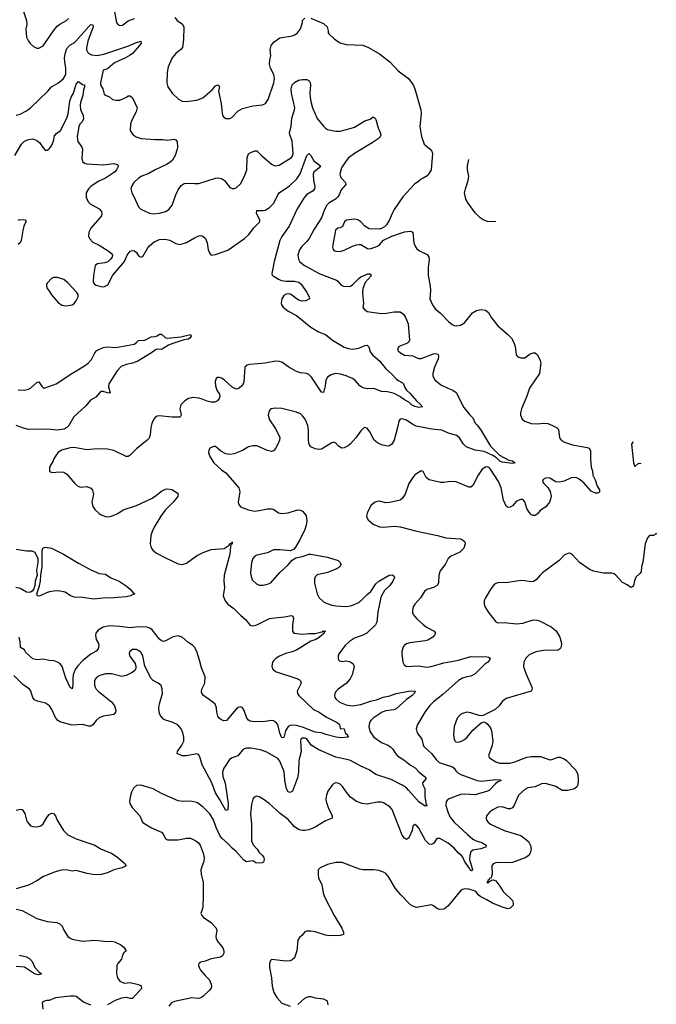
# Model space of a CAD drawing. Header units: inches. Extents: x 1173000 to 1307049, y 522583 to 678455.
# Tile 389 of 617: x 1291205 to 1297336, y 566116 to 575597. Entities that reach past the tile are written whole.
import ezdxf

# ---------------------------------------------------------------- set-up
doc = ezdxf.new("R2010")
doc.units = ezdxf.units.IN
doc.header["$MEASUREMENT"] = 0
doc.layers.add('B2596', color=7, linetype='Continuous')
doc.layers.add('B2597', color=7, linetype='Continuous')

msp = doc.modelspace()

# ---------------------------------------------------------------- linework, layer by layer
at = {"layer": 'B2596', "color": 5}
for points, elevation in [([(1294677.2, 570000), (1294655.1, 569895.1), (1294643.7, 569796.3), (1294632.7, 569770), (1294547.2, 569690), (1294510, 569670.7), (1294430, 569641.1), (1294382.4, 569610), (1294339.5, 569570), (1294279.1, 569490), (1294270.7, 569470), (1294270.7, 569450.7), (1294274.8, 569434.8), (1294284.5, 569424.5), (1294310, 569416), (1294350, 569424), (1294390, 569414), (1294416.1, 569396.1), (1294425.5, 569370), (1294407.2, 569290), (1294387.2, 569250), (1294350, 569204.7), (1294273, 569150), (1294252.7, 569130), (1294240.4, 569110), (1294237.1, 569090), (1294241.6, 569070), (1294250, 569057.3), (1294285.1, 569025.1), (1294350, 568999), (1294410, 568989.4), (1294490, 569003.5), (1294584.9, 569035.1), (1294650, 569051.1), (1294706.2, 569073.8), (1294770, 569086.2), (1294830, 569108), (1294970, 569134.3), (1295014, 569130), (1295004.2, 569110), (1294983.6, 569090), (1294930.2, 569050), (1294830, 568961), (1294808.3, 568951.7), (1294730, 568942.8), (1294695.5, 568930), (1294610, 568872.7), (1294586.7, 568850), (1294573.8, 568830), (1294567.7, 568787.7), (1294580.2, 568740.2), (1294616.1, 568690), (1294690, 568636.5), (1294750, 568611.3), (1294775.5, 568595.5), (1294795.4, 568575.4), (1294826.9, 568526.9), (1294846, 568506), (1294905.3, 568470), (1294970, 568419.2), (1295013.7, 568393.7), (1295051.7, 568351.7), (1295104.9, 568310), (1295120.7, 568290), (1295084, 568250), (1295087.7, 568230), (1295107.7, 568190), (1295106, 568114), (1295120.7, 568040.7), (1295130, 568028), (1295110, 568025.6), (1295050, 568066.4), (1294950, 568179.8), (1294930, 568199.3), (1294887.6, 568227.6), (1294781.2, 568281.2), (1294635.6, 568330), (1294570, 568374), (1294489.9, 568409.9), (1294390, 568463.5), (1294370, 568471.4), (1294250, 568496.9), (1294086.5, 568566.5), (1294010.8, 568610.8), (1293970, 568671.1), (1293950, 568678.7), (1293930, 568679.6), (1293914, 568670), (1293910.6, 568650), (1293915.8, 568550), (1293894.8, 568465.2), (1293889.2, 568350), (1293881.8, 568298.2), (1293832.3, 568167.7), (1293810, 568156.3), (1293790, 568161.7), (1293775.9, 568190), (1293756.9, 568270), (1293755.6, 568330), (1293750, 568363.7), (1293710, 568458.7), (1293690, 568484), (1293584.5, 568544.5), (1293525.5, 568565.5), (1293430, 568584), (1293390, 568584.2), (1293370, 568577.6), (1293350, 568562.9), (1293305.5, 568510), (1293250.2, 568489.8), (1293225.5, 568474.5), (1293171.6, 568390), (1293157.8, 568350), (1293161.3, 568310), (1293184.2, 568244.2), (1293213.9, 568050), (1293210.7, 567989.3), (1293190, 567984), (1293130, 568093), (1293090, 568153), (1293056.4, 568250), (1292962.4, 568422.4), (1292943.1, 568490), (1292930, 568518.9), (1292910, 568528.2), (1292810, 568509.6), (1292770, 568507.8), (1292721.2, 568530), (1292723.7, 568550), (1292767.3, 568610), (1292785.6, 568650), (1292786, 568690), (1292776.9, 568730), (1292758.7, 568770), (1292726.5, 568806.5), (1292673.9, 568833.9), (1292610, 568852.8), (1292590, 568863), (1292558.9, 568898.9), (1292547.6, 568930), (1292545.6, 568970), (1292550.9, 569010), (1292579.6, 569110), (1292578.4, 569150), (1292567, 569187), (1292539, 569210), (1292490, 569234), (1292470, 569252.7), (1292411.1, 569371.1), (1292390, 569473.2), (1292370, 569506.6), (1292350, 569522), (1292330, 569531.6), (1292290, 569531.8), (1292264, 569510), (1292259.1, 569490), (1292265.5, 569470), (1292317.2, 569397.2), (1292324.4, 569370), (1292322.4, 569350), (1292313, 569330), (1292289.1, 569310.9), (1292230, 569283.5), (1292190, 569273.5), (1292090, 569299.2), (1292030, 569299.7), (1291977.2, 569282.8), (1291952, 569268), (1291932.4, 569247.6), (1291926, 569230), (1291926.4, 569190), (1291930.4, 569170), (1291942.4, 569150), (1291961.6, 569130), (1292090.3, 569030), (1292119.1, 568990), (1292130, 568946), (1292127.7, 568930), (1292110, 568907), (1292010, 568889.7), (1291970, 568875.4), (1291940.3, 568850), (1291910, 568806.6), (1291890, 568795.6), (1291870, 568794.7), (1291810, 568811.5), (1291710, 568805.4), (1291590, 568835.1), (1291570, 568851.6), (1291550, 568878.4), (1291514.8, 568954.8), (1291490.8, 568990.8), (1291454.9, 569014.9), (1291375.2, 569035.2), (1291348.9, 569048.9), (1291333, 569070), (1291313, 569130), (1291299.5, 569150), (1291234.2, 569194.2), (1291150, 569283.7)], 940), ([(1293184.8, 570000), (1293210, 569968.8), (1293268.2, 569928.2), (1293330, 569864.4), (1293381.2, 569821.2), (1293420.7, 569770), (1293430, 569763.8), (1293450, 569759.3), (1293490, 569768.8), (1293609.4, 569830), (1293630, 569835.3), (1293754.3, 569845.7), (1293818.5, 569858.5), (1293834, 569854), (1293843, 569830), (1293833, 569770), (1293832.7, 569730), (1293833.4, 569710), (1293844, 569690), (1293930, 569680.3), (1293990, 569687.2), (1294050, 569685.8), (1294116.3, 569703.7), (1294130, 569711.5), (1294150.3, 569710.3), (1294138, 569702), (1294137.1, 569690), (1294090, 569648), (1294057.1, 569630), (1294010, 569614.4), (1293870, 569525.8), (1293830, 569510.8), (1293764.9, 569495.1), (1293705.7, 569470), (1293675.8, 569450), (1293650, 569425.1), (1293640.3, 569410), (1293631.8, 569370), (1293642.2, 569342.2), (1293670, 569320.3), (1293874.1, 569254.1), (1293900.4, 569240.4), (1293910.7, 569230), (1293914.9, 569210), (1293878, 569130), (1293879.3, 569110), (1293894, 569090), (1294035.8, 568955.8), (1294090, 568928), (1294160, 568880), (1294262.8, 568830), (1294286, 568810), (1294292.7, 568772.7), (1294331, 568770), (1294339.1, 568730), (1294360.7, 568710), (1294361.4, 568701.4), (1294370.8, 568690), (1294297.7, 568682.3), (1294252.5, 568687.5), (1294153.7, 568713.7), (1294110, 568731.2), (1294050, 568735.5), (1293930, 568784.4), (1293870, 568799.3), (1293830, 568803.2), (1293810, 568801), (1293789.4, 568790), (1293766.2, 568750), (1293750, 568684.5), (1293730, 568680.7), (1293710, 568726.6), (1293690.4, 568810.4), (1293670, 568836.4), (1293650, 568845.6), (1293630, 568847.6), (1293570, 568839.8), (1293470, 568837.4), (1293424.1, 568844.1), (1293410, 568851.2), (1293392.2, 568872.2), (1293366, 568946), (1293351.4, 568971.4), (1293330, 568981.1), (1293310, 568974.7), (1293290, 568957.7), (1293195.8, 568850), (1293170, 568846.6), (1293150, 568854), (1293128.9, 568868.9), (1293112.4, 568890), (1293103.8, 568930), (1293101.8, 568970), (1293087.3, 569007.3), (1293066.6, 569026.6), (1292975.6, 569090), (1292958.7, 569110), (1292954.7, 569130), (1292959.7, 569150), (1292988.2, 569210), (1292989.7, 569270), (1292955.8, 569355.8), (1292937.5, 569430), (1292910, 569513.3), (1292890, 569555.9), (1292870, 569575.2), (1292823.7, 569603.7), (1292770, 569651.3), (1292730, 569663.9), (1292684.4, 569655.6), (1292610, 569615.4), (1292590, 569609.6), (1292570, 569615.1), (1292550, 569631.5), (1292481.1, 569721.1), (1292457.7, 569737.7), (1292430, 569746.5), (1292350, 569750.6), (1292270, 569742.5), (1292170, 569755), (1292070, 569760.4), (1292010, 569746.6), (1291961.3, 569718.7), (1291938.4, 569690), (1291933.4, 569670), (1291941.5, 569630), (1291962.3, 569590), (1291966, 569570), (1291960.7, 569539.3), (1291943, 569517), (1291890, 569486.6), (1291813.8, 569426.2), (1291764.4, 569375.6), (1291739.1, 569340.9), (1291718.7, 569290), (1291715.3, 569250), (1291718.3, 569190), (1291710, 569153.2), (1291690, 569166), (1291650, 569256.3), (1291617.9, 569357.9), (1291610, 569374.5), (1291590, 569397.6), (1291570, 569412.2), (1291537.3, 569422.7), (1291490, 569426), (1291430, 569438.7), (1291370, 569434.3), (1291330, 569444.4), (1291264, 569504), (1291250, 569529.3), (1291213.2, 569553.2), (1291208.3, 569610), (1291199.1, 569650)], 920), ([(1295038.2, 570000), (1295010.5, 569970), (1294995.2, 569944.8), (1294987.3, 569910), (1294987.3, 569890), (1294994.8, 569870), (1295027.7, 569830), (1295090, 569772.4), (1295130, 569744.4), (1295198, 569710), (1295211, 569690), (1295201, 569670), (1295184.7, 569650), (1295136.5, 569623.5), (1295110, 569616.3), (1294961.7, 569598.3), (1294930, 569587), (1294908.6, 569571.4), (1294895.5, 569550), (1294886.4, 569513.6), (1294886, 569490), (1294893.4, 569410), (1294906.2, 569386.2), (1294930.6, 569370.6), (1295045.8, 569374.2), (1295124.2, 569364.2), (1295168.8, 569368.8), (1295290, 569405), (1295430, 569431), (1295550, 569465.3), (1295630, 569460.9), (1295690, 569464.9), (1295719, 569459), (1295734.8, 569450), (1295728, 569430), (1295712.4, 569410), (1295686, 569390), (1295590, 569297.6), (1295550, 569275.1), (1295510, 569269.7), (1295470, 569256.8), (1295430, 569233.3), (1295280.1, 569099.9), (1295191.6, 569030), (1295151.8, 568990), (1295105.7, 568930), (1295034.9, 568810), (1295023.8, 568770), (1295033, 568730), (1295076.4, 568670), (1295086.3, 568626.3), (1295098.5, 568598.5), (1295170, 568531.8), (1295214.4, 568474.4), (1295246, 568446), (1295330, 568416), (1295367.3, 568407.3), (1295388, 568390), (1295404.1, 568364.1), (1295425.2, 568345.2), (1295454.9, 568330), (1295610, 568271), (1295650, 568265.2), (1295790, 568280.9), (1295830, 568277.3), (1295841, 568270), (1295810, 568258), (1295783.1, 568236.9), (1295730, 568179.7), (1295710, 568168), (1295590, 568131.9), (1295490, 568139.9), (1295450, 568135.4), (1295330.5, 568090), (1295311.3, 568068.7), (1295309.3, 568030), (1295330, 567958.4), (1295350, 567919.6), (1295390.2, 567870), (1295517.1, 567750), (1295570, 567706.9), (1295601.1, 567690), (1295654.4, 567674.4), (1295696.4, 567650), (1295694.4, 567630), (1295691.4, 567628.6), (1295645.9, 567614.1), (1295570, 567598.9), (1295550, 567586), (1295539.5, 567550), (1295538.1, 567510), (1295566.8, 567413.2), (1295557.5, 567402.5), (1295550, 567402.9), (1295541.7, 567421.7), (1295530, 567432.8), (1295490, 567496), (1295473.1, 567533.1), (1295459.4, 567550), (1295431.8, 567571.8), (1295390, 567620.7), (1295330, 567667.4), (1295250, 567712.4), (1295230, 567714), (1295216.7, 567703.3), (1295190, 567664.5), (1295170, 567653.6), (1295150, 567657.6), (1295113.7, 567693.7), (1295050, 567812.3), (1295030, 567835.1), (1295010, 567849), (1294991, 567830), (1294986, 567790), (1294955.4, 567724.6), (1294950, 567716), (1294930, 567703.7), (1294910, 567715.1), (1294890, 567746), (1294790.7, 567990.7), (1294770, 568016.2), (1294710, 568056.2), (1294690, 568063.6), (1294650, 568063), (1294550, 568043.5), (1294502, 568050), (1294450, 568068.2), (1294391.6, 568110), (1294357.6, 568150), (1294313.9, 568213.9), (1294290, 568237), (1294270, 568247), (1294250, 568249.5), (1294230, 568240.9), (1294213.5, 568226.5), (1294172.5, 568167.5), (1294159.1, 568130), (1294153.4, 568090), (1294156.3, 568070), (1294176.4, 568010), (1294215.5, 567930), (1294213.4, 567910), (1294150, 567884.5), (1294050, 567820.5), (1293990, 567796.9), (1293952, 567790), (1293930, 567789.7), (1293897.7, 567797.7), (1293850, 567825.6), (1293790, 567895.6), (1293713.4, 567953.4), (1293606, 568050), (1293550, 568092.3), (1293510, 568114), (1293490, 568119), (1293464.7, 568110), (1293451.3, 568090), (1293438.8, 568041.2), (1293428.5, 567950), (1293437.6, 567850), (1293436, 567690), (1293452.5, 567652.5), (1293490.4, 567610), (1293510, 567578.8), (1293544, 567550), (1293555.5, 567530), (1293560.7, 567510), (1293554, 567486), (1293541, 567479), (1293510, 567475.1), (1293478.9, 567478.9), (1293450, 567499), (1293390, 567489.7), (1293364.7, 567504.7), (1293290, 567587.2), (1293250, 567618.5), (1293210, 567663.5), (1293154.2, 567714.2), (1293136.8, 567736.8), (1293097.6, 567817.6), (1293070, 567892.3), (1293034.7, 567950), (1292970, 568016.3), (1292910, 568060.7), (1292853.8, 568073.8), (1292772.3, 568067.7), (1292730, 568076.3), (1292570, 568145.2), (1292490, 568191.8), (1292370, 568226), (1292330, 568224), (1292301.4, 568198.6), (1292281.6, 568158.4), (1292267.7, 568110), (1292261.6, 568070), (1292265.5, 568050), (1292288, 568010), (1292361.6, 567930), (1292388.5, 567870), (1292399.2, 567859.2), (1292475.4, 567815.4), (1292570, 567774.9), (1292590, 567750.6), (1292610, 567710.7), (1292630, 567700.4), (1292730, 567699.5), (1292810, 567717.1), (1292850, 567715.3), (1292902, 567690), (1292927.7, 567670), (1292941.6, 567650), (1292973.4, 567570), (1292982, 567530), (1292977.3, 567490), (1292960.7, 567450), (1292950.8, 567410), (1292954, 567370), (1292970.5, 567290.5), (1292973, 567170), (1292967.7, 567050), (1292951, 566990), (1292958, 566970), (1292973.7, 566953.7), (1293050, 566902.8), (1293097.3, 566850), (1293104, 566830), (1293095.5, 566770), (1293098, 566750), (1293107.6, 566727.6), (1293160.7, 566660.7), (1293170.4, 566630), (1293170.5, 566610), (1293158, 566582), (1293138, 566570), (1293050, 566553.3), (1292990, 566531.8), (1292950, 566522.9), (1292930.4, 566509.6), (1292927.2, 566490), (1292931.8, 566470), (1292945.6, 566445.6), (1292990, 566393.4), (1293030, 566356.3), (1293050.4, 566310), (1293053, 566290), (1293048.1, 566271.9), (1293030.5, 566249.5), (1292968.6, 566191.4), (1292950, 566179.5), (1292926.6, 566173.4), (1292862.6, 566177.4), (1292696.1, 566143.9), (1292666.8, 566130), (1292641.6, 566098.4)], 960), ([(1295679.8, 570000), (1295677.3, 569970), (1295685.2, 569945.2), (1295719.1, 569890), (1295790, 569800.5), (1295810, 569790.6), (1295870, 569792.7), (1295990, 569779.5), (1296050, 569787.4), (1296150, 569818), (1296190, 569814.9), (1296210, 569807.4), (1296323.8, 569750), (1296373.2, 569713.2), (1296408.5, 569650), (1296421.6, 569590), (1296420.5, 569559.5), (1296410, 569539), (1296390, 569526), (1296350, 569522.9), (1296270, 569527.4), (1296176, 569510), (1296110, 569482.7), (1296078.8, 569450), (1296058.8, 569410), (1296057.3, 569370), (1296075.5, 569310), (1296136.4, 569170), (1296142, 569150), (1296130.8, 569130), (1295890, 569060.7), (1295850, 569032.7), (1295822.8, 568990), (1295784.7, 568955.3), (1295670, 568897.2), (1295650, 568893.2), (1295630, 568896), (1295550, 568923.7), (1295510, 568929.4), (1295470, 568918), (1295450, 568906), (1295418, 568870), (1295390.4, 568790), (1295382, 568710), (1295388.5, 568668.5), (1295394.2, 568654.2), (1295404.4, 568644.4), (1295430, 568640.3), (1295459.3, 568650), (1295490, 568667.4), (1295515.1, 568690), (1295570, 568756.4), (1295650, 568826), (1295675.3, 568835.3), (1295690, 568831.3), (1295710, 568814.8), (1295738.3, 568778.3), (1295750.3, 568750.3), (1295760.3, 568650), (1295755.3, 568610), (1295718.8, 568510), (1295730.8, 568490), (1295790.7, 568450), (1295830, 568438.5), (1295930, 568439.6), (1295973.2, 568450), (1296090, 568495.3), (1296130, 568503.9), (1296221, 568501), (1296310, 568469), (1296330, 568472), (1296390, 568495.8), (1296410, 568496.4), (1296450, 568479.3), (1296470, 568463), (1296560.5, 568370), (1296580.5, 568330), (1296583.8, 568270), (1296580.4, 568230), (1296570, 568209.4), (1296548.8, 568191.2), (1296485.5, 568174.5), (1296430, 568176.3), (1296370, 568212.6), (1296270, 568243.5), (1296230, 568238.2), (1296170, 568211.3), (1296099.4, 568200.6), (1296070, 568186), (1296010.3, 568130), (1295970, 568041.2), (1295950, 568009.3), (1295930, 567998), (1295910, 567997), (1295850, 568018.4), (1295810, 568015.6), (1295760.7, 567990), (1295734, 567970), (1295700.7, 567930), (1295697.3, 567910), (1295702, 567890), (1295716.3, 567870), (1295738.8, 567850), (1295870, 567790.4), (1296030, 567741.3), (1296105.2, 567685.2), (1296124.9, 567644.9), (1296130.6, 567610), (1296122, 567570), (1296107, 567550), (1296071.9, 567528.1), (1295950, 567481.2), (1295790, 567479.1), (1295764, 567470), (1295750.5, 567450), (1295754.6, 567370), (1295750.4, 567349.6), (1295744.7, 567335.3), (1295730, 567329), (1295724.6, 567315.4), (1295714.8, 567310), (1295716.9, 567303.1), (1295710, 567302), (1295702.8, 567290), (1295710, 567285.5), (1295719, 567290), (1295722, 567298), (1295730, 567297.3), (1295748.9, 567311.1), (1295764.1, 567315.9), (1295790, 567305.5), (1295830, 567253.4), (1295862, 567202), (1295950, 567116), (1295958.8, 567090), (1295956, 567070), (1295930, 567042), (1295910, 567034), (1295862, 567050), (1295757.2, 567090), (1295703.3, 567123.3), (1295645.6, 567150), (1295621.1, 567170), (1295599.8, 567199.8), (1295590, 567205.1), (1295530, 567224.7), (1295492.3, 567227.7), (1295470, 567222.9), (1295450.3, 567209.7), (1295330, 567065.2), (1295310, 567045.2), (1295290, 567033.2), (1295250.7, 567029.3), (1295230, 567036), (1295190, 567065.2), (1295170, 567073.2), (1295026, 567050), (1294990, 567061.2), (1294970, 567073.2), (1294874.5, 567170), (1294822.9, 567230), (1294752.7, 567350), (1294730, 567376), (1294709.3, 567389.3), (1294664.1, 567404.1), (1294611.9, 567411.9), (1294510, 567409.6), (1294476.1, 567416.1), (1294310, 567482), (1294250, 567482), (1294170, 567463.7), (1294098, 567430), (1294081, 567410), (1294078.8, 567370), (1294084, 567330), (1294113.4, 567270), (1294128.2, 567190), (1294141.6, 567150), (1294233.4, 566970), (1294306.8, 566850), (1294324.7, 566810), (1294322, 566790), (1294290, 566779.3), (1294190, 566774), (1294150, 566781.6), (1294050, 566814), (1294010, 566820.9), (1293970, 566821.2), (1293950, 566814), (1293922, 566778), (1293899.8, 566760.2), (1293884.9, 566735.1), (1293873.4, 566630), (1293850, 566564), (1293830, 566545.2), (1293810, 566536), (1293770, 566532.7), (1293631.3, 566548.7), (1293622, 566538), (1293611, 566510), (1293610.7, 566469.3), (1293630.5, 566370), (1293636.3, 566290), (1293654, 566230), (1293681.7, 566181.7), (1293730, 566126.8), (1293810, 566098.8)], 980), ([(1294120.7, 570000), (1294130, 569990.7), (1294150, 569980.5), (1294210, 569960.5), (1294250, 569952.7), (1294350, 569947.6), (1294390, 569952), (1294410, 569958.9), (1294470, 569986.5), (1294488.7, 570000)], 940), ([(1291170, 567986), (1291210, 567994.9), (1291230, 567990.5), (1291254.7, 567954.7), (1291270.4, 567890.4), (1291280.5, 567870), (1291310, 567834), (1291330, 567828.2), (1291370, 567826.4), (1291410, 567835.5), (1291430, 567854), (1291464.9, 567915.1), (1291490, 567944.9), (1291510, 567955.5), (1291530, 567953.4), (1291550, 567930.8), (1291567, 567890), (1291625.3, 567790), (1291668.3, 567748.3), (1291750, 567710.3), (1291928.6, 567648.6), (1291990, 567610.6), (1292090, 567570.6), (1292150, 567530.5), (1292221, 567470), (1292231.3, 567450), (1292192, 567430), (1292110, 567409.6), (1292050, 567383.7), (1291990, 567365.1), (1291930, 567363.6), (1291854.5, 567374.5), (1291750, 567406), (1291710, 567398.7), (1291670, 567408.3), (1291629.7, 567409.7), (1291590, 567405.1), (1291541, 567390), (1291434.1, 567345.9), (1291370, 567305.1), (1291290, 567262.9), (1291170, 567229.3)], 940), ([(1291172.4, 567032.4), (1291230, 567020.4), (1291370, 566941.3), (1291470, 566914.9), (1291562.5, 566902.5), (1291590, 566890.8), (1291614, 566870), (1291630.5, 566830), (1291670, 566770.7), (1291690, 566754), (1291710, 566744.9), (1291810, 566724.9), (1291930, 566734), (1292050, 566720.5), (1292090, 566725.5), (1292118.8, 566718.8), (1292178, 566690), (1292207.5, 566667.5), (1292231, 566630), (1292207.5, 566612.5), (1292196, 566590), (1292186, 566550), (1292150.7, 566510), (1292140.7, 566490), (1292137.3, 566410), (1292148.2, 566370), (1292170, 566339.1), (1292210, 566319.3), (1292270, 566324.9), (1292350, 566308.5), (1292374.4, 566294.4), (1292376.5, 566270), (1292290, 566172.8), (1292270, 566171.8), (1292230, 566180.6), (1292186, 566174), (1292125.6, 566154.4), (1292050, 566111.2)], 940), ([(1291201, 566590), (1291270, 566574.3), (1291298.4, 566558.4), (1291324.1, 566530), (1291350.2, 566470), (1291388.1, 566428.1), (1291416, 566410), (1291390, 566399.7), (1291370, 566402), (1291346.6, 566410), (1291250, 566472.8), (1291170, 566479.2)], 920), ([(1291890, 566106.6), (1291818.2, 566138.2), (1291750, 566191.8), (1291730, 566196.2), (1291690, 566196.2), (1291550, 566177), (1291490, 566152.7), (1291467.5, 566152.5), (1291430, 566142), (1291422.8, 566130), (1291427.7, 566070)], 940), ([(1293884.5, 566115.5), (1293950, 566174), (1293990, 566190.7), (1294010, 566190.8), (1294050, 566177.3), (1294132, 566170), (1294164.7, 566150), (1294172, 566110)], 980)]:
    msp.add_lwpolyline(points, dxfattribs=dict(at, elevation=elevation))
at = {"layer": 'B2597', "color": 5}
for points, elevation in [([(1291210.3, 575770), (1291271.7, 575590), (1291273.4, 575550), (1291265.3, 575510), (1291270.4, 575430), (1291290, 575390.8), (1291310, 575364), (1291338, 575338), (1291370, 575322), (1291390, 575322), (1291430, 575345.5), (1291529.6, 575490), (1291566.3, 575533.7), (1291590, 575554.9), (1291655.1, 575590), (1291676.2, 575610)], 960), ([(1292113.4, 575690), (1292137.6, 575570), (1292150.9, 575550.9), (1292170, 575540.2), (1292195.9, 575544.1), (1292250, 575587.2), (1292310, 575607.4)], 960), ([(1292697.5, 575617.5), (1292721, 575590), (1292773.2, 575553.2), (1292784.5, 575524.5), (1292782, 575410), (1292772.7, 575330), (1292757.3, 575310), (1292710, 575272), (1292672.7, 575230), (1292635.8, 575144.2), (1292626, 575090), (1292621.1, 574990), (1292630.4, 574950), (1292673, 574890), (1292732.9, 574832.9), (1292770, 574812.4), (1292808.6, 574808.6), (1292910, 574822.3), (1292970, 574844.6), (1293059.1, 574920.9), (1293090, 574958.8), (1293114, 574970), (1293123.6, 574963.6), (1293130.7, 574950.7), (1293120.7, 574910), (1293146.4, 574790), (1293153.7, 574693.7), (1293164.5, 574664.5), (1293190, 574644.7), (1293230, 574646.8), (1293250, 574658.8), (1293304.9, 574715.1), (1293350, 574741.3), (1293450, 574767), (1293543.9, 574776.1), (1293572.3, 574790), (1293597, 574830), (1293652.3, 574987.7), (1293656.3, 575010), (1293658, 575030), (1293651.5, 575070), (1293621.6, 575130), (1293611.6, 575170), (1293614, 575210), (1293623.6, 575250), (1293617.6, 575310), (1293627.6, 575350), (1293655.6, 575384.4), (1293710, 575422), (1293830, 575440.5), (1293854, 575450), (1293879, 575470), (1293909.2, 575510), (1293928.7, 575570), (1293929, 575590), (1293949.5, 575610.5)], 960), ([(1294010, 575610.5), (1294130, 575561.6), (1294165.5, 575530), (1294177.3, 575490), (1294176, 575470), (1294181.4, 575461.4), (1294236, 575410), (1294290, 575374), (1294350, 575359.1), (1294510, 575353), (1294564.7, 575330), (1294670.8, 575270), (1294770.8, 575190), (1294850, 575104), (1294950, 575030.7), (1294993.4, 574970), (1295010.4, 574930.4), (1295068.3, 574728.3), (1295072.7, 574690), (1295058, 574570), (1295074, 574474), (1295099, 574399), (1295158.8, 574350), (1295174.8, 574330), (1295181, 574310), (1295167.1, 574152.9), (1295150, 574118), (1295130, 574095.3), (1295092, 574070), (1295070, 574062), (1295050, 574042), (1295007.1, 574012.9), (1294896.4, 573890), (1294813, 573770), (1294790.7, 573730), (1294766.8, 573670), (1294737.5, 573622.5), (1294717.5, 573602.5), (1294690, 573585.2), (1294670, 573581.2), (1294570, 573582.7), (1294530, 573609.2), (1294490, 573652.3), (1294462, 573670), (1294430, 573678), (1294353.7, 573666.3), (1294333.4, 573650), (1294313.9, 573606.1), (1294290, 573593.6), (1294270, 573589.6), (1294247.2, 573570), (1294220.4, 573430), (1294218, 573410), (1294224.4, 573384.4), (1294230, 573376), (1294248.1, 573368.1), (1294290, 573365.5), (1294330, 573377.1), (1294410, 573416.4), (1294450, 573430.5), (1294473.7, 573433.7), (1294490, 573431), (1294555.2, 573395.2), (1294570, 573390.6), (1294590, 573392.7), (1294650, 573415.8), (1294670, 573430.4), (1294710, 573474.4), (1294788.1, 573511.9), (1294910, 573553), (1294970, 573561), (1294990, 573551), (1295000.4, 573450), (1295016.3, 573410), (1295030, 573390.8), (1295056, 573370), (1295130, 573336.3), (1295146, 573310), (1295148.4, 573288.4), (1295138.9, 573210), (1295138.6, 573138.6), (1295159.5, 573030), (1295161.6, 572990), (1295156.3, 572910), (1295180.5, 572850), (1295210.7, 572810), (1295254.3, 572774.3), (1295333.4, 572690), (1295370, 572662.4), (1295390, 572652.7), (1295410, 572650.4), (1295450, 572657.1), (1295490, 572677.3), (1295566.6, 572773.4), (1295603.7, 572796.3), (1295650, 572806), (1295690, 572800.7), (1295718.7, 572778.7), (1295750, 572727.3), (1295808.9, 572648.9), (1295904, 572570), (1295941, 572530), (1295964.7, 572490), (1295978, 572450), (1295986, 572370), (1296002, 572350), (1296030, 572340.7), (1296070, 572340.5), (1296121.2, 572378.8), (1296150, 572390.7), (1296170.6, 572390.6), (1296190.5, 572370.5), (1296216.8, 572316.8), (1296222.8, 572290), (1296210.6, 572190), (1296114.9, 572050), (1296088.8, 571971.2), (1296038.4, 571850), (1296028.2, 571810), (1296028, 571790), (1296044.9, 571750), (1296071, 571730), (1296130, 571708.5), (1296190, 571704.9), (1296252, 571712), (1296290, 571708.2), (1296336, 571690), (1296374.8, 571670), (1296394.8, 571650), (1296404, 571570), (1296424.2, 571544.2), (1296450.3, 571530.3), (1296530, 571504.9), (1296670, 571479.3), (1296690.3, 571470.3), (1296701.6, 571450), (1296701.3, 571370), (1296708.5, 571288.5), (1296720.7, 571250), (1296726, 571210), (1296746.4, 571166.4), (1296766.4, 571106.4), (1296787.7, 571070), (1296790, 571048.7), (1296770, 571038), (1296750, 571039.6), (1296710, 571058.9), (1296637.4, 571137.4), (1296593.6, 571173.6), (1296570, 571185.2), (1296550, 571188.6), (1296515.6, 571184.4), (1296450, 571152.2), (1296402.9, 571142.9), (1296367.3, 571147.3), (1296310, 571182), (1296290, 571186.3), (1296270, 571182.4), (1296246.8, 571170), (1296239.1, 571150), (1296253, 571130), (1296292, 571092), (1296314.2, 571054.2), (1296323.1, 571010), (1296318.6, 570981.4), (1296308.3, 570951.7), (1296272.2, 570907.8), (1296217.3, 570870), (1296190, 570835.1), (1296170, 570822.6), (1296150, 570822.6), (1296135.1, 570830), (1296110, 570855.6), (1296090.7, 570890.7), (1296070, 570956), (1296050, 570975.6), (1296030, 570976.3), (1295990, 570960.5), (1295950, 570917), (1295930, 570902.9), (1295910, 570899.6), (1295890, 570914), (1295863.1, 570970), (1295841.1, 571090), (1295817.2, 571150), (1295739.7, 571270), (1295730, 571281.6), (1295710, 571291.5), (1295690, 571289.6), (1295660.5, 571270), (1295620.4, 571210), (1295570, 571112), (1295550, 571096.9), (1295530, 571094.7), (1295410, 571146.3), (1295350, 571151.6), (1295290, 571141.6), (1295262, 571142), (1295150, 571165.2), (1295119, 571190), (1295090, 571248), (1295070, 571254), (1295010, 571214), (1294990, 571189.2), (1294952.7, 571130), (1294917.1, 571030), (1294890, 570986), (1294868.3, 570971.7), (1294770, 570947.3), (1294730, 570945.6), (1294670, 570959.5), (1294650, 570959.3), (1294630, 570952.7), (1294590, 570924), (1294550.7, 570849.3), (1294544.7, 570810), (1294562.5, 570782.5), (1294610, 570738.8), (1294670, 570714), (1294710.6, 570710.6), (1294810, 570719.5), (1294870, 570714.4), (1295030, 570672.2), (1295230, 570630.4), (1295308.5, 570608.5), (1295450, 570598.4), (1295470.8, 570590), (1295490.7, 570570), (1295494, 570550), (1295483, 570510), (1295443.8, 570470), (1295359.1, 570430), (1295330.5, 570410), (1295303.8, 570350), (1295254.4, 570290), (1295242.4, 570250), (1295237.6, 570170), (1295226, 570150), (1295190.2, 570129.8), (1295125.5, 570110), (1295104.4, 570090), (1295066, 570030), (1295038.2, 570000)], 960), ([(1291170, 574678.4), (1291210, 574688.4), (1291270, 574720.3), (1291310, 574748.5), (1291477, 574910), (1291512, 574950), (1291578, 574990), (1291627.3, 575030), (1291648.2, 575070), (1291650.8, 575089.2), (1291649.7, 575130.3), (1291638.3, 575190), (1291636.1, 575230), (1291642.1, 575270), (1291660, 575320), (1291687.3, 575352.7), (1291730, 575375.5), (1291750, 575392.8), (1291870, 575533.2), (1291890.3, 575550.3), (1291908.5, 575548.5), (1291912.1, 575530), (1291860.7, 575390), (1291846.8, 575326.8), (1291848.5, 575308.5), (1291862.7, 575282.7), (1291872.1, 575272.1), (1291897.5, 575257.5), (1291950, 575253.2), (1292015.5, 575264.5), (1292190, 575321.6), (1292254.7, 575345.3), (1292310, 575371.8), (1292370.7, 575390), (1292373.8, 575370), (1292359.6, 575350), (1292290, 575272.4), (1292270, 575256.4), (1292224.9, 575230), (1292117.4, 575182.6), (1292050, 575125.3), (1292007.8, 575112.2), (1291983.5, 574990), (1291982.3, 574970), (1292005.2, 574930), (1292019.8, 574879.8), (1292030.4, 574870.4), (1292070, 574853), (1292098.8, 574830), (1292130, 574821.5), (1292170, 574820.8), (1292233.2, 574850), (1292250, 574864), (1292270, 574862.8), (1292290, 574846), (1292335.8, 574750), (1292327, 574710), (1292284.4, 574630), (1292271.8, 574590), (1292270.4, 574530.4), (1292284.4, 574504.4), (1292296.3, 574490), (1292327.8, 574467.8), (1292374.4, 574454.4), (1292510, 574443.1), (1292584.5, 574444.5), (1292630, 574436), (1292690, 574446.8), (1292710, 574441), (1292720.5, 574420.5), (1292725.3, 574370), (1292721.7, 574350), (1292702.2, 574290), (1292675, 574245), (1292650, 574221.5), (1292618, 574202), (1292510.5, 574150), (1292450, 574114.7), (1292382.8, 574090), (1292347.9, 574072.1), (1292305.5, 574030), (1292280.5, 573990), (1292276.3, 573970), (1292284.9, 573930), (1292308.7, 573888.7), (1292350, 573794), (1292371.8, 573771.8), (1292455.3, 573735.3), (1292490, 573728.5), (1292550, 573735.8), (1292610, 573750.4), (1292642.7, 573770), (1292674, 573810), (1292708.2, 573911.8), (1292730, 573958.8), (1292760.8, 573999.2), (1292790, 574019.3), (1292830, 574024.4), (1292890, 574018.4), (1292930, 574019.5), (1293090, 574070.4), (1293114.6, 574074.6), (1293148.2, 574068.2), (1293176, 574050), (1293230, 573982), (1293251.6, 573971.6), (1293270, 573971.3), (1293290, 573978), (1293330, 574018), (1293370, 574091), (1293391.5, 574150), (1293396.9, 574270), (1293410, 574306), (1293430, 574319.1), (1293470, 574333), (1293490, 574333.4), (1293532.7, 574290), (1293630, 574207.2), (1293650, 574194.9), (1293670, 574190.3), (1293702.6, 574197.4), (1293822.9, 574270), (1293833.1, 574286.9), (1293837.8, 574310), (1293833.6, 574393.6), (1293828.8, 574430), (1293807.3, 574487.3), (1293804.8, 574510), (1293819.8, 574570), (1293826.3, 574650), (1293852.6, 574730), (1293855, 574750), (1293824.2, 574890), (1293820.3, 574930), (1293830, 574970.4), (1293850, 574993.7), (1293890, 575015.8), (1293930, 575021.3), (1293970, 575020.5), (1293993.4, 575010), (1294003, 574990), (1294004.9, 574970), (1293999.3, 574890), (1294001.6, 574850), (1294007.7, 574810), (1294025, 574750), (1294070, 574647.2), (1294130, 574572.4), (1294150, 574552.4), (1294170, 574540.4), (1294250, 574523), (1294290, 574524.9), (1294388.1, 574548.1), (1294430, 574563.6), (1294530, 574623.7), (1294579.1, 574640.9), (1294610, 574660.3), (1294628.9, 574648.9), (1294635.5, 574635.5), (1294657.4, 574557.4), (1294677.1, 574510), (1294681.6, 574490), (1294675.5, 574470), (1294656.3, 574450), (1294600.5, 574410), (1294428.9, 574310), (1294370, 574263.5), (1294342.6, 574230), (1294304.7, 574170), (1294288.9, 574110), (1294298, 574078), (1294342, 574030), (1294346.8, 574010), (1294301.7, 573958.3), (1294283.2, 573910), (1294270.2, 573890), (1294246.2, 573870), (1294186.2, 573833.8), (1294163.5, 573810), (1294140.8, 573770), (1294110.3, 573690), (1294039.4, 573580.6), (1293991.4, 573490), (1293970, 573461.3), (1293917.6, 573410), (1293898.9, 573381.1), (1293884.2, 573330), (1293888.7, 573290), (1293904.1, 573264.1), (1293946.4, 573230), (1294094.4, 573150), (1294257.3, 573090), (1294270, 573080.5), (1294300.6, 573040.6), (1294324.7, 573030), (1294370, 573026.9), (1294390, 573031.5), (1294413.4, 573046.6), (1294470, 573106.7), (1294490, 573121.3), (1294558, 573150), (1294582, 573150), (1294590.4, 573130), (1294533.1, 573066.9), (1294509.1, 573010), (1294507.5, 572967.5), (1294515.9, 572864.1), (1294511, 572830), (1294522.8, 572810), (1294550, 572788.5), (1294690, 572767.2), (1294738, 572770), (1294810, 572785.7), (1294870, 572783.6), (1294902.4, 572762.4), (1294921.1, 572730), (1294947, 572667), (1294959.1, 572510), (1294950.4, 572489.6), (1294938.5, 572481.5), (1294861, 572450), (1294842.8, 572430), (1294851, 572410), (1294871, 572390), (1294910, 572368), (1294990, 572362), (1295030, 572340.7), (1295050, 572335.5), (1295070, 572335.8), (1295190, 572378.8), (1295210, 572382.3), (1295235.6, 572375.6), (1295239.5, 572350), (1295234.6, 572330), (1295200.2, 572250), (1295184.6, 572190), (1295185.1, 572165.1), (1295203.8, 572130), (1295261.3, 572081.3), (1295328, 572048), (1295376, 572030), (1295410, 572007.3), (1295483.5, 571863.5), (1295535.8, 571795.8), (1295570, 571763.7), (1295590, 571712.4), (1295611.9, 571691.9), (1295642, 571650), (1295740.5, 571490), (1295824.6, 571404.6), (1295916.7, 571356.7), (1295951.3, 571350), (1295976, 571330), (1295950, 571324.5), (1295850, 571336.9), (1295830, 571345.8), (1295797.3, 571377.3), (1295761.9, 571401.9), (1295679.1, 571439.1), (1295590, 571453.1), (1295504.6, 571484.6), (1295474.6, 571514.6), (1295440.3, 571570), (1295411.9, 571591.9), (1295336.3, 571616.3), (1295270, 571644), (1295174.3, 571654.3), (1295023.2, 571683.2), (1294990, 571699.1), (1294930, 571741.1), (1294890, 571754), (1294869, 571751), (1294854.9, 571730), (1294843.7, 571670), (1294810, 571548.7), (1294790, 571508.7), (1294767.1, 571492.9), (1294750, 571489.3), (1294730, 571492.7), (1294690, 571503.7), (1294650, 571522), (1294618, 571550), (1294576, 571630), (1294550, 571664), (1294530, 571669), (1294510, 571659), (1294490, 571637.2), (1294441.6, 571570), (1294390, 571512.3), (1294370, 571495.1), (1294330, 571473.2), (1294308.7, 571470), (1294275.3, 571490), (1294250, 571518), (1294230, 571528.7), (1294210, 571522), (1294110, 571460.5), (1294090, 571458.3), (1294050, 571465.1), (1294010, 571482.9), (1293993, 571510), (1293986.6, 571550), (1293986.9, 571646.9), (1293979.7, 571690), (1293955.1, 571750), (1293930, 571783.7), (1293910, 571800.9), (1293870, 571819.5), (1293728, 571852), (1293670, 571858), (1293624.7, 571850), (1293608.1, 571831.9), (1293598, 571790), (1293610, 571742.8), (1293664, 571664), (1293702.6, 571590), (1293708.8, 571570), (1293707.2, 571550), (1293691.3, 571508.7), (1293670, 571469.3), (1293650, 571444.5), (1293630, 571440.7), (1293590, 571447.8), (1293490, 571493.3), (1293450, 571495.1), (1293410, 571483), (1293350, 571449.7), (1293270, 571415.6), (1293229.5, 571409.5), (1293190, 571417.2), (1293143.2, 571443.2), (1293090, 571488.7), (1293070, 571489), (1293036, 571470), (1293026, 571450), (1293022.8, 571430), (1293034.8, 571390), (1293073.4, 571330), (1293150, 571262.8), (1293190, 571234), (1293314.9, 571090), (1293324.4, 571050), (1293310.5, 570950), (1293314, 570930), (1293330, 570907.3), (1293410, 570877.6), (1293465.8, 570865.8), (1293510.4, 570870.4), (1293590, 570888.8), (1293630, 570888.7), (1293650, 570882.4), (1293698.8, 570850), (1293730, 570841.1), (1293790, 570847.4), (1293870, 570875.8), (1293890, 570877.6), (1293910, 570874.4), (1293930, 570864.9), (1293963.8, 570823.8), (1293970.5, 570770), (1293963.8, 570730), (1293950.3, 570689.7), (1293903, 570590), (1293862, 570518), (1293843.1, 570496.9), (1293810, 570482.9), (1293713.4, 570493.4), (1293650, 570491.1), (1293590, 570464.4), (1293490, 570441.3), (1293470.6, 570430), (1293450.5, 570410), (1293438.4, 570370), (1293428.4, 570270), (1293430.4, 570250), (1293444.8, 570204.8), (1293485.1, 570165.1), (1293510, 570153), (1293550, 570152.7), (1293590, 570160.4), (1293624.2, 570175.8), (1293710, 570273), (1293790.9, 570349.1), (1293830, 570393.4), (1293865.6, 570414.4), (1293930, 570428.5), (1293990, 570450.3), (1294010, 570452), (1294170, 570420.4), (1294271, 570390), (1294291, 570370), (1294298.8, 570350), (1294286.8, 570330), (1294258.8, 570310), (1294170, 570274.3), (1294070, 570251.2), (1294050, 570232), (1294043.7, 570210), (1294044.2, 570170), (1294070.3, 570070.3), (1294090.7, 570030), (1294120.7, 570000)], 940), ([(1291159.7, 574290), (1291222.6, 574397.4), (1291252.3, 574427.7), (1291290, 574444.9), (1291330, 574450.4), (1291370, 574434.9), (1291395.1, 574415.1), (1291430, 574362.8), (1291450, 574342), (1291470, 574341.6), (1291490, 574354.4), (1291510, 574382), (1291530, 574428.4), (1291541, 574479), (1291560.1, 574499.9), (1291599.4, 574530), (1291658.3, 574650), (1291671, 574691), (1291687.1, 574812.9), (1291699.6, 574850), (1291722.3, 574890), (1291750, 574976.4), (1291770, 575000.7), (1291810, 574974.3), (1291830.2, 574970.2), (1291830.3, 574950.3), (1291818.5, 574921.5), (1291812.1, 574867.9), (1291790, 574799.5), (1291786.1, 574770), (1291790, 574734), (1291815.1, 574675.1), (1291818.8, 574641.2), (1291807.2, 574612.8), (1291782.8, 574590), (1291773, 574570), (1291757.8, 574470), (1291765.9, 574425.9), (1291803.1, 574370), (1291810.2, 574350), (1291804.8, 574264.8), (1291810.3, 574230.3), (1291830, 574214.4), (1291850.2, 574210.2), (1292010, 574200.2), (1292110, 574214), (1292143.6, 574203.6), (1292156.4, 574190), (1292135.9, 574150), (1292117.3, 574130), (1292030, 574071.7), (1291962.1, 574037.9), (1291890.3, 573990), (1291868.8, 573970), (1291846.7, 573930), (1291846.7, 573886.7), (1291863.7, 573843.7), (1291884.8, 573824.8), (1291970, 573775.3), (1291992, 573750), (1291995.3, 573730), (1291991.8, 573710), (1291977.6, 573690), (1291890, 573589.5), (1291870.3, 573550), (1291868.5, 573510), (1291878.4, 573490), (1291910, 573455.8), (1291970, 573424.9), (1292057.3, 573370), (1292086.8, 573350), (1292097.3, 573330), (1292094, 573310), (1292080.7, 573290), (1292053.4, 573266.6), (1292023.9, 573256.1), (1291954.6, 573245.4), (1291930.5, 573229.5), (1291914.9, 573134.9), (1291914, 573070), (1291926, 573050), (1291940.4, 573040.4), (1291986.6, 573026.6), (1292014, 573026), (1292055.2, 573044.8), (1292103.3, 573136.7), (1292199.6, 573250), (1292213, 573270), (1292239.7, 573330), (1292270, 573368), (1292290, 573376.3), (1292310, 573370.6), (1292330, 573354), (1292350, 573324.9), (1292370, 573310.7), (1292390, 573316.3), (1292439.3, 573400.7), (1292457.1, 573422.9), (1292501.3, 573458.7), (1292550, 573479.7), (1292603.6, 573483.6), (1292650, 573475.8), (1292710, 573441.6), (1292750, 573432.2), (1292810, 573450.3), (1292890, 573497.4), (1292930, 573515.8), (1292950, 573519.3), (1292970, 573514), (1292993, 573490), (1293010.4, 573450), (1293019.9, 573379.9), (1293032.8, 573352.8), (1293050, 573331), (1293090, 573336.3), (1293210, 573379), (1293371.3, 573490), (1293412.6, 573530), (1293462.5, 573597.5), (1293518.3, 573650), (1293518.4, 573670), (1293486, 573730), (1293490, 573759.1), (1293550, 573758.3), (1293570, 573764), (1293610, 573787.9), (1293651.8, 573830), (1293689.8, 573910), (1293704.4, 573930), (1293802.8, 573997.2), (1293874.9, 574065.1), (1293905.8, 574114.2), (1293970, 574290.6), (1293990, 574307.3), (1294010, 574288), (1294037.2, 574237.2), (1294102.4, 574190), (1294090, 574169.7), (1294039.3, 574130), (1294030.4, 574110), (1294035.6, 574050), (1294048.2, 573991.8), (1294044.4, 573970), (1294030, 573949.6), (1293970, 573912.8), (1293942, 573878), (1293874, 573770), (1293801, 573610), (1293730, 573508.7), (1293710, 573472.6), (1293656.3, 573270), (1293632.7, 573152.7), (1293637.5, 573137.5), (1293646, 573130), (1293697.5, 573097.5), (1293725.9, 573085.9), (1293770, 573078.3), (1293850, 573079.7), (1293892.4, 573070), (1293916.5, 573050), (1293970.4, 572970), (1293994, 572930), (1293994.8, 572910), (1293962, 572890), (1293926.2, 572886.2), (1293890, 572897.6), (1293813.6, 572953.6), (1293790, 572958.3), (1293770, 572954.6), (1293750, 572940.3), (1293729.4, 572910), (1293723.2, 572870), (1293727.9, 572850), (1293743.7, 572830), (1293790, 572790.3), (1293870.2, 572750.2), (1294010, 572636.1), (1294081.6, 572590), (1294150, 572565), (1294216.5, 572510), (1294330, 572442.5), (1294370, 572430.1), (1294410, 572425.9), (1294470, 572435.8), (1294530, 572461.1), (1294550, 572462.8), (1294557.8, 572457.8), (1294566.5, 572446.5), (1294579.5, 572399.5), (1294601.5, 572370), (1294672.1, 572310), (1294730, 572234.9), (1294787, 572187), (1294830, 572137.6), (1294850, 572122), (1294890, 572104.9), (1294901.7, 572090), (1294916.5, 572050), (1294930.2, 572030.2), (1294962.3, 572002.3), (1295027.5, 571927.5), (1295068.5, 571890), (1295074.4, 571874.4), (1295084.7, 571870), (1295050, 571863.1), (1295010, 571872.9), (1294978.9, 571890), (1294952.9, 571912.9), (1294910, 571937.4), (1294867.1, 571970), (1294810, 571997.7), (1294747.3, 572012.7), (1294690, 572015.8), (1294614.4, 572045.6), (1294550, 572043.1), (1294510, 572051), (1294480.4, 572070), (1294438.5, 572118.5), (1294410, 572142.2), (1294349.1, 572169.1), (1294294.7, 572185.3), (1294250.1, 572189.9), (1294233, 572187), (1294203.4, 572176.6), (1294170, 572155.8), (1294154, 572126), (1294147.5, 572072.5), (1294130, 572006), (1294110, 572009.5), (1294015.5, 572155.5), (1293990, 572179.7), (1293968.8, 572188.8), (1293910, 572196.4), (1293870.7, 572210.7), (1293796.2, 572250), (1293730, 572298.7), (1293706.6, 572306.6), (1293669.7, 572309.7), (1293569.2, 572290.8), (1293422.5, 572277.5), (1293396, 572270), (1293374, 572250), (1293362.6, 572110), (1293355.6, 572090), (1293336.3, 572063.7), (1293310, 572041.7), (1293290, 572038.7), (1293250, 572058.4), (1293173.8, 572130), (1293150, 572144.8), (1293130, 572151.8), (1293110, 572152.4), (1293097.5, 572142.5), (1293086.9, 572113.1), (1293092, 572070), (1293102.4, 572030), (1293128.7, 571990), (1293133.1, 571970), (1293127, 571950), (1293110, 571926.3), (1293084.8, 571915.2), (1293050, 571913.1), (1293010, 571922.4), (1292963.4, 571943.4), (1292930, 571952.5), (1292870, 571957.7), (1292845.7, 571954.3), (1292830, 571949.7), (1292793.8, 571926.2), (1292758, 571890), (1292748.3, 571851.7), (1292759.3, 571790), (1292750.8, 571770), (1292670, 571769.8), (1292550, 571783), (1292530, 571778.7), (1292510, 571767.3), (1292490, 571740.9), (1292477.4, 571710), (1292467.6, 571670), (1292461.2, 571598.8), (1292451.2, 571568.8), (1292432.9, 571547.1), (1292330, 571463.6), (1292270, 571403.6), (1292250.2, 571389.8), (1292230, 571389.7), (1292110, 571449.8), (1292050, 571462), (1291950, 571464.8), (1291850, 571456.5), (1291730, 571479.1), (1291690, 571475.4), (1291607.5, 571452.5), (1291576.5, 571430), (1291558.7, 571410), (1291534.9, 571370), (1291528.2, 571350), (1291490.7, 571290), (1291491, 571251), (1291502, 571242), (1291518, 571238), (1291590, 571244.9), (1291630, 571240.4), (1291660.3, 571220.3), (1291735.5, 571130), (1291765.7, 571105.7), (1291790, 571096.4), (1291850, 571102), (1291890, 571086.4), (1291906.8, 571066.8), (1291916.1, 571030), (1291899.6, 570950), (1291910.3, 570910), (1291930, 570881.3), (1291970, 570842), (1291990, 570828.9), (1292032.8, 570812.8), (1292050.3, 570810.3), (1292090, 570815.6), (1292150, 570842), (1292202.7, 570877.3), (1292330, 570918.9), (1292473.9, 570986.1), (1292510.8, 571009.2), (1292570, 571057.1), (1292610, 571076.3), (1292630, 571080.7), (1292670, 571074.8), (1292721.4, 571041.4), (1292730.8, 571030), (1292726.8, 571010), (1292716.3, 570990), (1292684.4, 570950), (1292606.6, 570873.4), (1292564.5, 570815.5), (1292500.2, 570710), (1292481.1, 570670), (1292468.2, 570630), (1292462.2, 570550), (1292472, 570512), (1292485.7, 570490), (1292521.3, 570461.3), (1292610, 570414.3), (1292730, 570358.7), (1292770, 570350.3), (1292810, 570363.6), (1292906.5, 570433.5), (1292971.8, 570468.2), (1293050, 570495.5), (1293175.7, 570504.3), (1293222.5, 570537.5), (1293230, 570554), (1293248, 570552), (1293251.3, 570570), (1293250.5, 570550), (1293239.6, 570540.4), (1293236.4, 570523.6), (1293229.1, 570449.1), (1293173.2, 570250), (1293170.2, 570190), (1293178.9, 570130), (1293166, 570050), (1293182.7, 570002.7), (1293184.8, 570000)], 920), ([(1295790, 573655.1), (1295750, 573649.4), (1295710, 573655.1), (1295670, 573669.6), (1295641.2, 573690), (1295590, 573739), (1295523.7, 573830), (1295502, 573870), (1295489.6, 573930), (1295497.6, 573970), (1295525.6, 574050), (1295529.5, 574090), (1295518.4, 574150), (1295518.4, 574190), (1295529.4, 574250), (1295531.4, 574251.5)], 960), ([(1291190, 573666), (1291205.7, 573674.3), (1291258, 573670), (1291264, 573664), (1291264.9, 573650), (1291245.3, 573610), (1291234.1, 573565.9), (1291220.1, 573470), (1291209.4, 573450), (1291190, 573432)], 880), ([(1291190, 572033.8), (1291250, 572030.2), (1291290, 572040.9), (1291310, 572050.3), (1291370, 572104.2), (1291390, 572110.4), (1291420.7, 572060.7), (1291431.7, 572051.7), (1291450, 572051.3), (1291557.6, 572090), (1291708, 572190), (1291830, 572262.6), (1291864.5, 572290), (1291896.2, 572323.8), (1291930, 572390.8), (1291948, 572412), (1292010, 572441.6), (1292050, 572446.7), (1292130, 572440.8), (1292306.5, 572473.5), (1292331.3, 572488.7), (1292350, 572507.2), (1292410, 572510.2), (1292470, 572544.4), (1292510, 572546), (1292530, 572552.7), (1292550, 572568.2), (1292570.3, 572570.3), (1292610, 572532.4), (1292630, 572529.1), (1292757, 572543), (1292850, 572567.3), (1292856.5, 572550), (1292844.2, 572530), (1292830, 572521.2), (1292784.9, 572515.1), (1292680.9, 572479.1), (1292638.1, 572461.9), (1292570, 572422.7), (1292530, 572425.1), (1292518.8, 572421.2), (1292475.5, 572390), (1292341.6, 572310), (1292290, 572290.9), (1292230, 572276.2), (1292182.9, 572257.1), (1292144.5, 572215.5), (1292063.3, 572090), (1292061.3, 572061.3), (1292075, 572005), (1292070, 571999.7), (1292050, 572002.6), (1292010, 572018.1), (1291990, 572016.2), (1291978.9, 572010), (1291936.8, 571963.2), (1291887.9, 571932.1), (1291841.3, 571878.7), (1291726.2, 571773.8), (1291679.1, 571690), (1291660.2, 571670), (1291630, 571654.8), (1291570, 571643.8), (1291470, 571654.8), (1291290, 571651.9), (1291242.4, 571662.4), (1291170, 571690.5)], 880), ([(1297113, 571529.3), (1297111.1, 571528.9), (1297098, 571510), (1297118, 571330), (1297130, 571294), (1297158, 571322), (1297170, 571326.8), (1297190, 571324), (1297191.6, 571322.6)], 980), ([(1297336.1, 570653.2), (1297330, 570644), (1297310.6, 570629.4), (1297270, 570629.2), (1297250, 570609), (1297230.3, 570549.7), (1297206.2, 570373.8), (1297193, 570330), (1297190, 570282), (1297176.7, 570263.3), (1297138, 570230), (1297125.4, 570194.6), (1297118, 570150), (1297110, 570138), (1297090, 570128.7), (1297055.5, 570155.5), (1297010, 570179), (1296947.7, 570247.7), (1296930, 570260.9), (1296907.2, 570267.2), (1296826.2, 570266.2), (1296730, 570287.8), (1296690, 570305.6), (1296596.2, 570370), (1296530, 570444.2), (1296510, 570456.9), (1296490, 570460.5), (1296450, 570442.4), (1296401.3, 570390), (1296239.1, 570270), (1296216.3, 570250), (1296177.6, 570202.4), (1296152.5, 570187.5), (1296130, 570185.1), (1296070, 570194.7), (1296030, 570195.8), (1295910, 570176.9), (1295810, 570174.5), (1295790.4, 570169.6), (1295778.8, 570161.2), (1295741.7, 570118.3), (1295690.6, 570030), (1295680.7, 570010), (1295679.8, 570000)], 980), ([(1291170, 570499.7), (1291270, 570482), (1291322.3, 570482.3), (1291349.2, 570469.2), (1291378.8, 570410), (1291380.5, 570370), (1291366.2, 570293.8), (1291373.4, 570250), (1291353.7, 570190), (1291352.1, 570147.9), (1291342.5, 570117.5), (1291325.3, 570094.7), (1291310, 570084), (1291290, 570080.2), (1291270, 570083.4), (1291210, 570119.6), (1291169.3, 570130.7)], 880), ([(1294488.7, 570000), (1294490, 570000.9), (1294550, 570060.9), (1294587.3, 570090), (1294635.1, 570164.9), (1294662.7, 570190), (1294764, 570250), (1294792, 570252), (1294810, 570238), (1294813.4, 570230), (1294798, 570190), (1294770.5, 570150), (1294719, 570101), (1294684.6, 570035.4), (1294677.2, 570000)], 940)]:
    msp.add_lwpolyline(points, dxfattribs=dict(at, elevation=elevation))
for points, elevation in [([(1291570, 573115.6), (1291530, 573114), (1291510, 573104.5), (1291470, 573060.9), (1291464.2, 573050), (1291463.1, 573030), (1291470.4, 573010), (1291486.7, 572990), (1291510, 572946.8), (1291575.2, 572875.2), (1291610, 572846.8), (1291650, 572840.7), (1291690, 572847.3), (1291710, 572850.8), (1291730, 572862.8), (1291750, 572890.8), (1291767, 572930), (1291766.6, 572950), (1291755.1, 572970), (1291670, 573062.9), (1291630, 573095.6)], 920), ([(1291916.6, 570016.6), (1291812.5, 570032.5), (1291730, 570037.2), (1291695.3, 570050), (1291644, 570084), (1291576.3, 570096.3), (1291534.6, 570094.6), (1291493.4, 570086.6), (1291462.1, 570077.9), (1291410, 570053.1), (1291390, 570047.6), (1291375.3, 570050), (1291371.5, 570070), (1291395.7, 570144.3), (1291405, 570190), (1291407.6, 570250), (1291420.3, 570330), (1291421.7, 570478.3), (1291426.6, 570510), (1291450, 570519.5), (1291510.7, 570510), (1291627.7, 570450), (1291770, 570362.6), (1291890, 570300.3), (1291970, 570264.2), (1292030, 570256.9), (1292081.7, 570221.7), (1292162.8, 570190), (1292230, 570147.3), (1292270, 570113), (1292299.3, 570079.3), (1292314.8, 570070), (1292271.3, 570050), (1292230, 570038.5), (1292110, 570029.9), (1292010, 570026.5)], 880)]:
    msp.add_lwpolyline(points, close=True, dxfattribs=dict(at, elevation=elevation))

doc.saveas('drawing.dxf')
